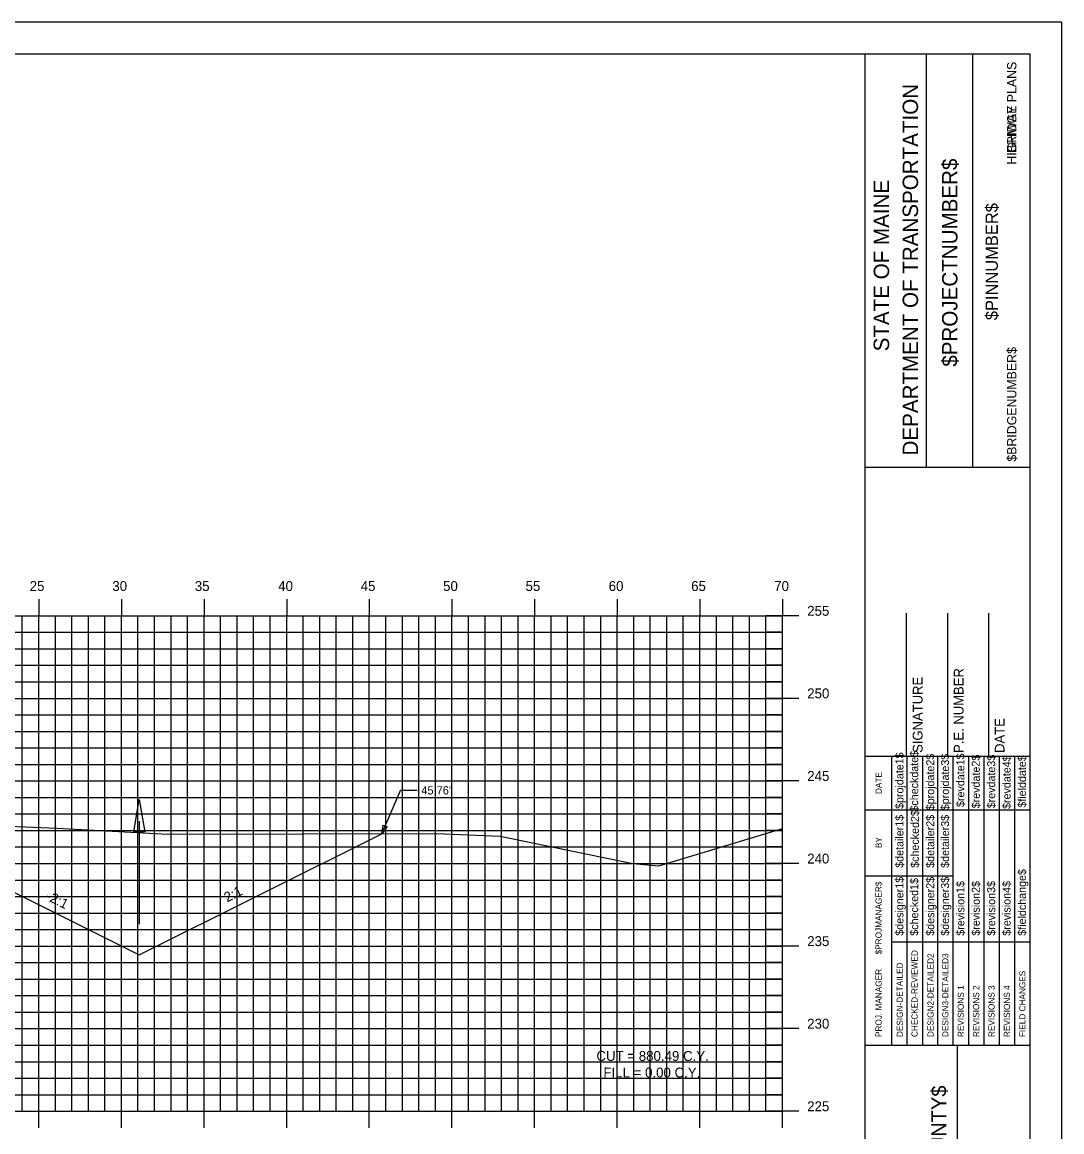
# Model space of a CAD drawing. Extents: x 1160718 to 1173142, y 616002 to 617630.
# Drawn here: x 1168655.8 to 1168718.8, y 616656.7 to 616723.9 of the extents above; entities that cross this region are included whole.
import ezdxf

# ---------------------------------------------------------------- set-up
doc = ezdxf.new("R2010")
doc.units = 0
for name, color, linetype in [('ANNOTATION', 7, 'Continuous'), ('BORDER', 7, 'Continuous'), ('BRIDGE_TITLE', 7, 'Continuous'), ('D_Drainage_Ditch_Line', 7, 'Continuous'), ('D_Roadway_SlopeLines', 7, 'Continuous'), ('H_V ANNOTATION', 7, 'Continuous'), ('HIGHWAY_TITLE', 7, 'Continuous'), ('MAJOR', 7, 'Continuous'), ('MINOR', 7, 'Continuous'), ('PLOT BOUNDARY', 7, 'Continuous'), ('S_Roadway_Centerline', 7, 'Continuous')]:
    doc.layers.add(name, color=color, linetype=linetype)

msp = doc.modelspace()

# ---------------------------------------------------------------- linework, layer by layer
at = {"layer": 'ANNOTATION'}
for p in [(1168677.613, 616674.731), (1168679.748, 616677.357)]:
    msp.add_line(p, (1168678.748, 616677.357), dxfattribs=at)
msp.add_lwpolyline([(1168677.926, 616675.141), (1168677.613, 616674.731), (1168677.697, 616675.24)], close=True, dxfattribs=at)
at = {"layer": 'BORDER'}
for p, q in [((1168716.855, 616721.928), (1168556.855, 616721.928)), ((1168706.855, 616616.931), (1168706.855, 616721.931)), ((1168710.583, 616696.925), (1168710.583, 616721.925)), ((1168713.379, 616696.925), (1168713.379, 616721.925)), ((1168716.855, 616616.931), (1168716.855, 616721.931)), ((1168706.856, 616696.923), (1168716.855, 616696.923)), ((1168709.355, 616679.431), (1168709.355, 616688.079)), ((1168711.855, 616679.431), (1168711.855, 616688.079)), ((1168714.355, 616679.431), (1168714.355, 616688.079)), ((1168706.855, 616679.431), (1168716.855, 616679.431)), ((1168706.855, 616661.931), (1168716.855, 616661.931)), ((1168712.446, 616626.931), (1168712.446, 616661.931))]:
    msp.add_line(p, q, dxfattribs=at)
for points in [[(1168708.47, 616676.181), (1168708.47, 616679.431)], [(1168709.402, 616661.934), (1168709.402, 616679.431)], [(1168710.334, 616679.431), (1168710.334, 616661.934)], [(1168711.266, 616661.934), (1168711.266, 616679.431)], [(1168712.197, 616661.934), (1168712.197, 616679.431)], [(1168713.129, 616661.934), (1168713.129, 616679.431)], [(1168714.061, 616661.934), (1168714.061, 616679.431)], [(1168714.992, 616661.934), (1168714.992, 616679.431)], [(1168715.924, 616661.934), (1168715.924, 616679.431)], [(1168708.471, 616661.934), (1168708.471, 616678.725)], [(1168706.855, 616676.181), (1168716.855, 616676.181)], [(1168706.855, 616672.181), (1168708.471, 616672.181)], [(1168708.47, 616672.181), (1168712.196, 616672.181)], [(1168708.47, 616668.181), (1168716.855, 616668.181)]]:
    msp.add_lwpolyline(points, dxfattribs=at)
at = {"layer": 'D_Drainage_Ditch_Line'}
msp.add_line((1168662.935, 616675.497), (1168662.934, 616669.254), dxfattribs=at)
msp.add_lwpolyline([(1168663.263, 616674.841), (1168662.607, 616674.841), (1168662.935, 616676.81)], close=True, dxfattribs=at)
at = {"layer": 'D_Roadway_SlopeLines'}
for points in [[(1168662.934, 616667.392), (1168677.613, 616674.731)], [(1168651.852, 616672.934), (1168662.934, 616667.392)]]:
    msp.add_lwpolyline(points, dxfattribs=at)
at = {"layer": 'MAJOR'}
for p, q in [((1168656.855, 616688.93), (1168656.855, 616687.928)), ((1168661.855, 616688.93), (1168661.855, 616687.928)), ((1168666.855, 616688.93), (1168666.855, 616687.928)), ((1168671.855, 616688.93), (1168671.855, 616687.928)), ((1168676.855, 616688.93), (1168676.855, 616687.928)), ((1168681.855, 616688.93), (1168681.855, 616687.928)), ((1168686.855, 616688.93), (1168686.855, 616687.928)), ((1168691.855, 616688.93), (1168691.855, 616687.928)), ((1168696.855, 616688.93), (1168696.855, 616687.928)), ((1168701.855, 616688.93), (1168701.855, 616687.928)), ((1168561.855, 616687.928), (1168701.855, 616687.928)), ((1168561.855, 616687.928), (1168701.855, 616687.928)), ((1168656.855, 616657.928), (1168656.855, 616687.928)), ((1168661.855, 616657.928), (1168661.855, 616687.928)), ((1168666.855, 616657.928), (1168666.855, 616687.928)), ((1168671.855, 616657.928), (1168671.855, 616687.928)), ((1168676.855, 616657.928), (1168676.855, 616687.928)), ((1168681.855, 616657.928), (1168681.855, 616687.928)), ((1168686.855, 616657.928), (1168686.855, 616687.928)), ((1168691.855, 616657.928), (1168691.855, 616687.928)), ((1168696.855, 616657.928), (1168696.855, 616687.928)), ((1168702.857, 616687.928), (1168700.853, 616687.928)), ((1168701.855, 616657.928), (1168701.855, 616687.928)), ((1168701.855, 616657.928), (1168701.855, 616687.928)), ((1168561.855, 616682.928), (1168701.855, 616682.928)), ((1168702.857, 616682.928), (1168700.853, 616682.928)), ((1168586.855, 616677.928), (1168701.855, 616677.928)), ((1168702.857, 616677.928), (1168700.853, 616677.928)), ((1168561.855, 616672.928), (1168701.855, 616672.928)), ((1168702.857, 616672.928), (1168700.853, 616672.928)), ((1168561.855, 616667.928), (1168701.855, 616667.928)), ((1168702.857, 616667.928), (1168700.853, 616667.928)), ((1168561.855, 616662.928), (1168701.855, 616662.928)), ((1168702.857, 616662.928), (1168700.853, 616662.928)), ((1168561.855, 616657.928), (1168701.855, 616657.928)), ((1168561.855, 616657.928), (1168701.855, 616657.928)), ((1168656.855, 616656.926), (1168656.855, 616657.928)), ((1168661.855, 616656.926), (1168661.855, 616657.928)), ((1168666.855, 616656.926), (1168666.855, 616657.928)), ((1168671.855, 616656.926), (1168671.855, 616657.928)), ((1168676.855, 616656.926), (1168676.855, 616657.928)), ((1168681.855, 616656.926), (1168681.855, 616657.928)), ((1168686.855, 616656.926), (1168686.855, 616657.928)), ((1168691.855, 616656.926), (1168691.855, 616657.928)), ((1168696.855, 616656.926), (1168696.855, 616657.928)), ((1168702.857, 616657.928), (1168700.853, 616657.928)), ((1168701.855, 616656.926), (1168701.855, 616657.928))]:
    msp.add_line(p, q, dxfattribs=at)
at = {"layer": 'MINOR'}
for p, q in [((1168655.855, 616657.928), (1168655.855, 616687.928)), ((1168657.855, 616657.928), (1168657.855, 616687.928)), ((1168658.855, 616657.928), (1168658.855, 616687.928)), ((1168659.855, 616657.928), (1168659.855, 616687.928)), ((1168660.855, 616657.928), (1168660.855, 616687.928)), ((1168662.855, 616657.928), (1168662.855, 616687.928)), ((1168663.855, 616657.928), (1168663.855, 616687.928)), ((1168664.855, 616657.928), (1168664.855, 616687.928)), ((1168665.855, 616657.928), (1168665.855, 616687.928)), ((1168667.855, 616657.928), (1168667.855, 616687.928)), ((1168668.855, 616657.928), (1168668.855, 616687.928)), ((1168669.855, 616657.928), (1168669.855, 616687.928)), ((1168670.855, 616657.928), (1168670.855, 616687.928)), ((1168672.855, 616657.928), (1168672.855, 616687.928)), ((1168673.855, 616657.928), (1168673.855, 616687.928)), ((1168674.855, 616657.928), (1168674.855, 616687.928)), ((1168675.855, 616657.928), (1168675.855, 616687.928)), ((1168677.855, 616657.928), (1168677.855, 616687.928)), ((1168678.855, 616657.928), (1168678.855, 616687.928)), ((1168679.855, 616657.928), (1168679.855, 616687.928)), ((1168680.855, 616657.928), (1168680.855, 616687.928)), ((1168682.855, 616657.928), (1168682.855, 616687.928)), ((1168683.855, 616657.928), (1168683.855, 616687.928)), ((1168684.855, 616657.928), (1168684.855, 616687.928)), ((1168685.855, 616657.928), (1168685.855, 616687.928)), ((1168687.855, 616657.928), (1168687.855, 616687.928)), ((1168688.855, 616657.928), (1168688.855, 616687.928)), ((1168689.855, 616657.928), (1168689.855, 616687.928)), ((1168690.855, 616657.928), (1168690.855, 616687.928)), ((1168692.855, 616657.928), (1168692.855, 616687.928)), ((1168693.855, 616657.928), (1168693.855, 616687.928)), ((1168694.855, 616657.928), (1168694.855, 616687.928)), ((1168695.855, 616657.928), (1168695.855, 616687.928)), ((1168697.855, 616657.928), (1168697.855, 616687.928)), ((1168698.855, 616657.928), (1168698.855, 616687.928)), ((1168699.855, 616657.928), (1168699.855, 616687.928)), ((1168700.855, 616657.928), (1168700.855, 616687.928)), ((1168561.855, 616686.928), (1168701.855, 616686.928)), ((1168701.855, 616686.928), (1168700.853, 616686.928)), ((1168561.855, 616685.928), (1168701.855, 616685.928)), ((1168701.855, 616685.928), (1168700.853, 616685.928)), ((1168561.855, 616684.928), (1168701.855, 616684.928)), ((1168701.855, 616684.928), (1168700.853, 616684.928)), ((1168561.855, 616683.928), (1168701.855, 616683.928)), ((1168701.855, 616683.928), (1168700.853, 616683.928)), ((1168561.855, 616681.928), (1168701.855, 616681.928)), ((1168701.855, 616681.928), (1168700.853, 616681.928)), ((1168561.855, 616680.928), (1168701.855, 616680.928)), ((1168701.855, 616680.928), (1168700.853, 616680.928)), ((1168561.855, 616679.928), (1168701.855, 616679.928)), ((1168701.855, 616679.928), (1168700.853, 616679.928)), ((1168561.855, 616678.928), (1168701.855, 616678.928)), ((1168701.855, 616678.928), (1168700.853, 616678.928)), ((1168561.855, 616676.928), (1168701.855, 616676.928)), ((1168701.855, 616676.928), (1168700.853, 616676.928)), ((1168561.855, 616675.928), (1168701.855, 616675.928)), ((1168701.855, 616675.928), (1168700.853, 616675.928)), ((1168561.855, 616674.928), (1168701.855, 616674.928)), ((1168701.855, 616674.928), (1168700.853, 616674.928)), ((1168561.855, 616673.928), (1168701.855, 616673.928)), ((1168701.855, 616673.928), (1168700.853, 616673.928)), ((1168561.855, 616671.928), (1168701.855, 616671.928)), ((1168701.855, 616671.928), (1168700.853, 616671.928)), ((1168561.855, 616670.928), (1168701.855, 616670.928)), ((1168701.855, 616670.928), (1168700.853, 616670.928)), ((1168561.855, 616669.928), (1168701.855, 616669.928)), ((1168701.855, 616669.928), (1168700.853, 616669.928)), ((1168561.855, 616668.928), (1168701.855, 616668.928)), ((1168701.855, 616668.928), (1168700.853, 616668.928)), ((1168561.855, 616666.928), (1168701.855, 616666.928)), ((1168701.855, 616666.928), (1168700.853, 616666.928)), ((1168561.855, 616665.928), (1168701.855, 616665.928)), ((1168701.855, 616665.928), (1168700.853, 616665.928)), ((1168561.855, 616664.928), (1168701.855, 616664.928)), ((1168701.855, 616664.928), (1168700.853, 616664.928)), ((1168561.855, 616663.928), (1168701.855, 616663.928)), ((1168701.855, 616663.928), (1168700.853, 616663.928)), ((1168561.855, 616661.928), (1168701.855, 616661.928)), ((1168701.855, 616661.928), (1168700.853, 616661.928)), ((1168561.855, 616660.928), (1168701.855, 616660.928)), ((1168701.855, 616660.928), (1168700.853, 616660.928)), ((1168561.855, 616659.928), (1168701.855, 616659.928)), ((1168701.855, 616659.928), (1168700.853, 616659.928)), ((1168561.855, 616658.928), (1168701.855, 616658.928)), ((1168701.855, 616658.928), (1168700.853, 616658.928))]:
    msp.add_line(p, q, dxfattribs=at)
at = {"layer": 'PLOT BOUNDARY'}
msp.add_lwpolyline([(1168548.762, 616613.869), (1168718.762, 616613.869), (1168718.762, 616723.869), (1168548.762, 616723.869)], close=True, dxfattribs=at)
at = {"layer": 'S_Roadway_Centerline'}
msp.add_lwpolyline([(1168561.855, 616681.855), (1168573.184, 616678.376), (1168583.609, 616677.911), (1168611.486, 616676.871), (1168626.356, 616676.383), (1168632.69, 616676.143), (1168657.948, 616675.066), (1168664.658, 616674.709), (1168680.916, 616674.737), (1168684.772, 616674.59), (1168692.795, 616672.938), (1168694.372, 616672.792), (1168701.855, 616675.052)], dxfattribs=at)

# ---------------------------------------------------------------- texts
at = {"layer": 'ANNOTATION'}
msp.add_text("45.76'", height=0.5, dxfattribs=at).set_placement((1168679.998, 616677.107))
for s, rotation, p in [('2:1', 26.56505, (1168668.244, 616670.565)), ('-2:1', 333.43495, (1168657.216, 616670.769)), ('CUT = 880.49 C.Y.', 359.92408, (1168690.599, 616660.979)), ('FILL = 0.00 C.Y.', 359.92408, (1168691.021, 616659.976))]:
    msp.add_text(s, height=0.6, rotation=rotation, dxfattribs=at).set_placement(p)
at = {"layer": 'BORDER'}
for s, height, p in [('DEPARTMENT OF TRANSPORTATION', 0.93176, (1168710.062, 616697.634)), ('$PROJECTNUMBER$', 0.93176, (1168712.447, 616703.008)), ('STATE OF MAINE', 0.93176, (1168708.31, 616703.94)), ('$PINNUMBER$', 0.74527, (1168714.892, 616705.825)), ('SIGNATURE', 0.5906, (1168710.335, 616679.624)), ('P.E. NUMBER', 0.59055, (1168712.816, 616679.624)), ('DATE', 0.5906, (1168715.296, 616679.624)), ('$projdate1$', 0.48455, (1168709.178, 616676.232)), ('$checkdate$', 0.48455, (1168710.072, 616676.074)), ('$projdate2$', 0.48455, (1168711.041, 616676.153)), ('$projdate3$', 0.48455, (1168711.936, 616676.153)), ('$revdate1$', 0.4845, (1168712.867, 616676.35)), ('$revdate2$', 0.4845, (1168713.799, 616676.271)), ('$revdate3$', 0.4845, (1168714.731, 616676.271)), ('$revdate4$', 0.4845, (1168715.662, 616676.232)), ('$fielddate$', 0.48455, (1168716.594, 616676.31)), ('DATE', 0.3714, (1168707.859, 616677.137)), ('$checked2$', 0.4845, (1168710.11, 616672.667)), ('$detailer1$', 0.48455, (1168709.178, 616672.667)), ('$detailer2$', 0.48455, (1168711.041, 616672.667)), ('$detailer3$', 0.48455, (1168711.936, 616672.667)), ('BY', 0.3714, (1168707.859, 616673.866)), ('$designer1$', 0.48455, (1168709.178, 616668.555)), ('$checked1$', 0.4845, (1168710.072, 616668.555)), ('$designer2$', 0.48455, (1168711.041, 616668.555)), ('$designer3$', 0.48455, (1168711.936, 616668.555)), ('$fieldchange$', 0.48455, (1168716.594, 616668.555)), ('$PROJMANAGER$', 0.37275, (1168707.859, 616667.426)), ('$revision1$', 0.48455, (1168712.867, 616668.555)), ('$revision2$', 0.48455, (1168713.799, 616668.555)), ('$revision3$', 0.48455, (1168714.731, 616668.555)), ('$revision4$', 0.48455, (1168715.662, 616668.555)), ('CHECKED-REVIEWED', 0.37275, (1168710.036, 616662.419)), ('DESIGN2-DETAILED2', 0.37275, (1168711.005, 616662.419)), ('DESIGN3-DETAILED3', 0.37275, (1168711.899, 616662.419)), ('DESIGN-DETAILED', 0.37275, (1168709.141, 616662.419)), ('PROJ. MANAGER', 0.37275, (1168707.859, 616662.419)), ('FIELD CHANGES', 0.37275, (1168716.558, 616662.419)), ('REVISIONS 1', 0.37275, (1168712.831, 616662.419)), ('REVISIONS 2', 0.37275, (1168713.763, 616662.419)), ('REVISIONS 3', 0.37275, (1168714.694, 616662.419)), ('REVISIONS 4', 0.37275, (1168715.626, 616662.419))]:
    msp.add_text(s, height=height, rotation=90, dxfattribs=at).set_placement(p)
at = {"layer": 'BRIDGE_TITLE'}
for s, height, p in [('BRIDGE PLANS', 0.55901, (1168716.013, 616715.953)), ('$BRIDGENUMBER$', 0.55901, (1168716.013, 616697.259)), ('$COUNTY$', 0.9072, (1168711.775, 616653.011))]:
    msp.add_text(s, height=height, rotation=90, dxfattribs=at).set_placement(p)
at = {"layer": 'H_V ANNOTATION'}
for s, p in [('25', (1168656.301, 616689.428)), ('30', (1168661.303, 616689.428)), ('35', (1168666.295, 616689.428)), ('40', (1168671.341, 616689.428)), ('45', (1168676.333, 616689.428)), ('50', (1168681.319, 616689.428)), ('55', (1168686.311, 616689.428)), ('60', (1168691.341, 616689.428)), ('65', (1168696.333, 616689.428)), ('70', (1168701.357, 616689.428)), ('255', (1168703.355, 616687.928)), ('250', (1168703.355, 616682.928)), ('245', (1168703.355, 616677.928)), ('240', (1168703.355, 616672.928)), ('235', (1168703.355, 616667.928)), ('230', (1168703.355, 616662.928)), ('225', (1168703.355, 616657.928))]:
    msp.add_text(s, height=0.6, dxfattribs=at).set_placement(p)
at = {"layer": 'HIGHWAY_TITLE'}
msp.add_text('HIGHWAY PLANS', height=0.55901, rotation=90, dxfattribs=at).set_placement((1168716.013, 616715.244))

doc.saveas('drawing.dxf')
